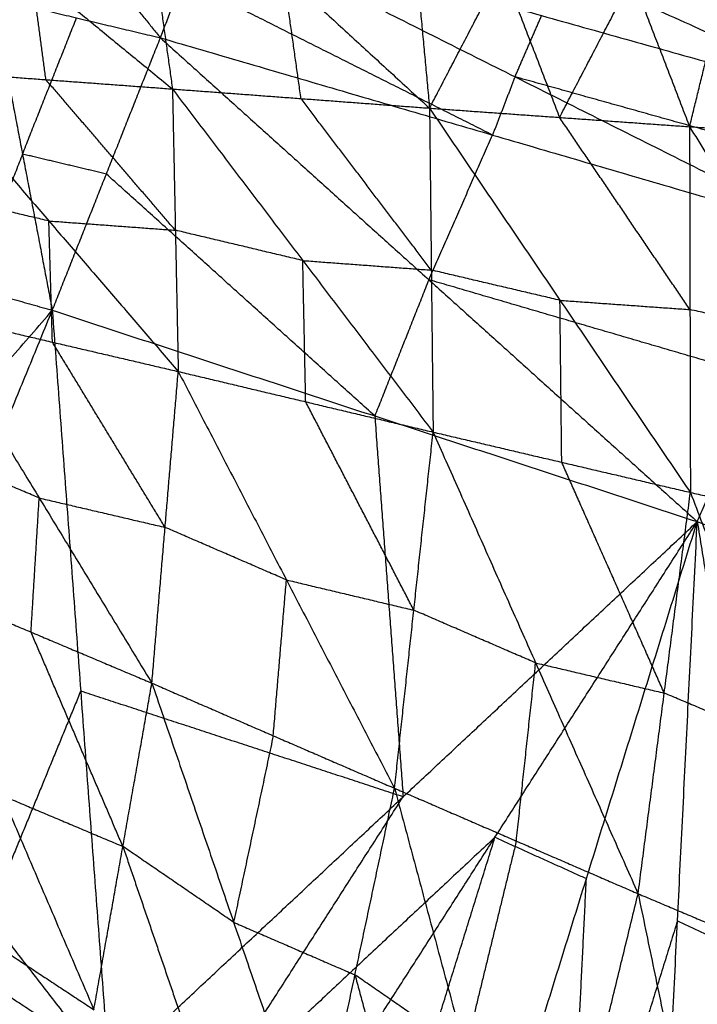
# Model space of a CAD drawing. Header units: millimetres. Extents: x -106 to 110, y -96 to 120.
# Tile 887 of 1020: x 41.65 to 44.64, y 104.63 to 108.97. Entities that reach past the tile are written whole.
import ezdxf

# ---------------------------------------------------------------- set-up
doc = ezdxf.new("R2010")
doc.units = ezdxf.units.MM
doc.header["$MEASUREMENT"] = 0
doc.layers.add('Default', color=7, linetype='Continuous', true_color=0x000000)

msp = doc.modelspace()

# ---------------------------------------------------------------- linework, layer by layer
at = {"layer": 'Default'}
for points in [[(43.3267, 110.0182, 11.475), (43.3937, 109.2993, 10.9875), (43.4607, 108.5803, 10.5)], [(42.637, 109.8427, 13.3904), (44.038, 109.2079, 13.4459), (45.439, 108.573, 13.5014)], [(43.4607, 108.5803, 10.5), (43.7814, 109.1957, 10.9082), (44.1022, 109.811, 11.3165)], [(44.1022, 109.811, 11.3165), (44.3552, 109.1547, 10.9086), (44.6082, 108.4984, 10.5007)], [(42.1718, 109.762, 11.2227), (42.2491, 109.2135, 10.8641), (42.3264, 108.6649, 10.5054)], [(42.1718, 109.762, 11.2227), (42.8162, 109.1712, 10.8614), (43.4607, 108.5803, 10.5)], [(41.0852, 109.6829, 11.1274), (41.7058, 109.1739, 10.8164), (42.3264, 108.6649, 10.5054)], [(41.7226, 109.5689, 13.6033), (41.9979, 109.2297, 13.6437), (42.2731, 108.8906, 13.6842)], [(44.6082, 108.4984, 10.5007), (44.7416, 109.0423, 10.8374), (44.8751, 109.5862, 11.174)], [(42.2731, 108.8906, 13.6842), (42.3722, 109.1473, 13.629), (42.4714, 109.404, 13.5738)], [(42.4714, 109.404, 13.5738), (43.8379, 108.7185, 13.6254), (45.2044, 108.0331, 13.677)], [(42.4714, 109.404, 13.5738), (43.9552, 108.9885, 13.5376), (45.439, 108.573, 13.5014)], [(41.768, 108.706, 10.5076), (41.7369, 108.9399, 10.662), (41.7058, 109.1739, 10.8164)], [(42.8935, 108.6226, 10.5027), (42.8549, 108.8969, 10.682), (42.8162, 109.1712, 10.8614)], [(43.7814, 109.1957, 10.9082), (43.9079, 108.8675, 10.7043), (44.0344, 108.5394, 10.5003)], [(45.5373, 108.8021, 13.3714), (44.7877, 109.005, 13.4086), (44.038, 109.2079, 13.4459)], [(43.7388, 108.4618, 13.6806), (43.0555, 108.8046, 13.6548), (42.3722, 109.1473, 13.629)], [(44.0344, 108.5394, 10.5003), (44.1948, 108.847, 10.7045), (44.3552, 109.1547, 10.9086)], [(41.5331, 109.0664, 13.6918), (41.6647, 108.3776, 13.6587), (41.7962, 107.6888, 13.6256)], [(41.5331, 109.0664, 13.6918), (41.9031, 108.9785, 13.688), (42.2731, 108.8906, 13.6842)], [(41.6647, 108.3776, 13.6587), (41.7839, 108.678, 13.6733), (41.9031, 108.9785, 13.688)], [(43.8379, 108.7185, 13.6254), (43.8965, 108.8535, 13.5815), (43.9552, 108.9885, 13.5376)], [(41.7962, 107.6888, 13.6256), (42.0347, 108.2897, 13.6549), (42.2731, 108.8906, 13.6842)], [(42.2731, 108.8906, 13.6842), (43.4575, 107.8236, 13.6905), (44.642, 106.7566, 13.6969)], [(42.2731, 108.8906, 13.6842), (43.7388, 108.4618, 13.6806), (45.2044, 108.0331, 13.677)], [(41.2097, 108.747, 10.5098), (41.768, 108.706, 10.5076), (42.3264, 108.6649, 10.5054)], [(41.2097, 108.747, 10.5098), (41.7809, 108.0829, 10.2612), (42.352, 107.4188, 10.0127)], [(42.3392, 108.0419, 10.259), (42.0536, 108.3739, 10.3833), (41.768, 108.706, 10.5076)], [(43.8379, 108.7185, 13.6254), (43.7883, 108.5902, 13.653), (43.7388, 108.4618, 13.6806)], [(45.3217, 108.303, 13.5892), (44.5798, 108.5108, 13.6073), (43.8379, 108.7185, 13.6254)], [(42.3264, 108.6649, 10.5054), (42.3392, 108.0419, 10.259), (42.352, 107.4188, 10.0127)], [(42.3264, 108.6649, 10.5054), (42.8935, 108.6226, 10.5027), (43.4607, 108.5803, 10.5)], [(42.3264, 108.6649, 10.5054), (42.9014, 107.9082, 10.2178), (43.4765, 107.1516, 9.9303)], [(43.4686, 107.866, 10.2151), (43.181, 108.2443, 10.3589), (42.8935, 108.6226, 10.5027)], [(43.4607, 108.5803, 10.5), (43.4686, 107.866, 10.2151), (43.4765, 107.1516, 9.9303)], [(43.4607, 108.5803, 10.5), (44.0344, 108.5394, 10.5003), (44.6082, 108.4984, 10.5007)], [(43.4607, 108.5803, 10.5), (44.0362, 107.7329, 10.1769), (44.6117, 106.8855, 9.8539)], [(44.6099, 107.692, 10.1773), (44.3222, 108.1157, 10.3388), (44.0344, 108.5394, 10.5003)], [(44.6082, 108.4984, 10.5007), (44.6099, 107.692, 10.1773), (44.6117, 106.8855, 9.8539)], [(44.6082, 108.4984, 10.5007), (45.1803, 107.5635, 10.1461), (45.7524, 106.6285, 9.7914)], [(44.6082, 108.4984, 10.5007), (45.1853, 108.4612, 10.5075), (45.7623, 108.4239, 10.5142)], [(43.4575, 107.8236, 13.6905), (43.5982, 108.1427, 13.6855), (43.7388, 108.4618, 13.6806)], [(41.6647, 108.3776, 13.6587), (41.5507, 108.084, 13.6372), (41.4368, 107.7905, 13.6158)], [(42.0347, 108.2897, 13.6549), (41.8497, 108.3336, 13.6568), (41.6647, 108.3776, 13.6587)], [(43.2191, 107.2227, 13.6612), (42.6269, 107.7562, 13.658), (42.0347, 108.2897, 13.6549)], [(41.7809, 108.0829, 10.2612), (41.5032, 108.1477, 10.2811), (41.2255, 108.2125, 10.301)], [(41.7966, 107.5484, 10.0524), (41.7888, 107.8156, 10.1568), (41.7809, 108.0829, 10.2612)], [(41.7809, 108.0829, 10.2612), (42.06, 108.0624, 10.2601), (42.3392, 108.0419, 10.259)], [(42.9014, 107.9082, 10.2178), (42.6203, 107.9751, 10.2384), (42.3392, 108.0419, 10.259)], [(44.642, 106.7566, 13.6969), (44.9232, 107.3948, 13.6869), (45.2044, 108.0331, 13.677)], [(41.0775, 107.8922, 13.606), (41.4368, 107.7905, 13.6158), (41.7962, 107.6888, 13.6256)], [(42.9143, 107.2852, 9.9715), (42.9079, 107.5967, 10.0946), (42.9014, 107.9082, 10.2178)], [(42.9014, 107.9082, 10.2178), (43.185, 107.8871, 10.2165), (43.4686, 107.866, 10.2151)], [(43.4575, 107.8236, 13.6905), (43.3383, 107.5231, 13.6759), (43.2191, 107.2227, 13.6612)], [(44.9232, 107.3948, 13.6869), (44.1904, 107.6092, 13.6887), (43.4575, 107.8236, 13.6905)], [(44.0362, 107.7329, 10.1769), (43.7524, 107.7994, 10.196), (43.4686, 107.866, 10.2151)], [(44.0441, 107.0185, 9.8921), (44.0401, 107.3757, 10.0345), (44.0362, 107.7329, 10.1769)], [(44.0362, 107.7329, 10.1769), (44.3231, 107.7124, 10.1771), (44.6099, 107.692, 10.1773)], [(40.3005, 105.959, 12.8404), (41.0483, 106.8239, 13.233), (41.7962, 107.6888, 13.6256)], [(40.9818, 105.7047, 12.853), (41.389, 106.6967, 13.2393), (41.7962, 107.6888, 13.6256)], [(41.2413, 107.6779, 10.0921), (41.7384, 106.8611, 9.9554), (42.2356, 106.0443, 9.8187)], [(41.2413, 107.6779, 10.0921), (41.7966, 107.5484, 10.0524), (42.352, 107.4188, 10.0127)], [(41.7962, 107.6888, 13.6256), (41.9213, 106.0092, 13.0249), (42.0465, 104.3295, 12.4242)], [(41.7962, 107.6888, 13.6256), (43.2191, 107.2227, 13.6612), (44.642, 106.7566, 13.6969)], [(45.1803, 107.5635, 10.1461), (44.8951, 107.6277, 10.1617), (44.6099, 107.692, 10.1773)], [(42.2938, 106.7315, 9.9157), (42.0452, 107.14, 9.984), (41.7966, 107.5484, 10.0524)], [(42.2356, 106.0443, 9.8187), (42.2938, 106.7315, 9.9157), (42.352, 107.4188, 10.0127)], [(42.352, 107.4188, 10.0127), (42.8292, 106.4997, 9.8537), (43.3064, 105.5806, 9.6947)], [(42.352, 107.4188, 10.0127), (42.9143, 107.2852, 9.9715), (43.4765, 107.1516, 9.9303)], [(43.3914, 106.3661, 9.8125), (43.1529, 106.8256, 9.892), (42.9143, 107.2852, 9.9715)], [(43.2191, 107.2227, 13.6612), (43.2816, 106.3829, 13.3609), (43.3442, 105.5431, 13.0606)], [(43.3064, 105.5806, 9.6947), (43.3914, 106.3661, 9.8125), (43.4765, 107.1516, 9.9303)], [(43.4765, 107.1516, 9.9303), (43.9288, 106.1336, 9.7533), (44.3811, 105.1156, 9.5763)], [(43.4765, 107.1516, 9.9303), (44.0441, 107.0185, 9.8921), (44.6117, 106.8855, 9.8539)], [(41.7384, 106.8611, 9.9554), (41.4717, 106.9737, 9.9855), (41.205, 107.0862, 10.0156)], [(44.4964, 106.0006, 9.7151), (44.2703, 106.5096, 9.8036), (44.0441, 107.0185, 9.8921)], [(44.3811, 105.1156, 9.5763), (44.4964, 106.0006, 9.7151), (44.6117, 106.8855, 9.8539)], [(44.6117, 106.8855, 9.8539), (45.0356, 105.7729, 9.6626), (45.4596, 104.6603, 9.4712)], [(44.6117, 106.8855, 9.8539), (45.1821, 106.757, 9.8227), (45.7524, 106.6285, 9.7914)], [(41.7022, 106.2694, 9.8789), (41.7203, 106.5652, 9.9171), (41.7384, 106.8611, 9.9554)], [(41.7384, 106.8611, 9.9554), (42.0161, 106.7963, 9.9355), (42.2938, 106.7315, 9.9157)], [(42.0465, 104.3295, 12.4242), (43.3442, 105.5431, 13.0606), (44.642, 106.7566, 13.6969)], [(42.8567, 103.9724, 12.4242), (43.7494, 105.3645, 13.0606), (44.642, 106.7566, 13.6969)], [(43.6638, 103.6082, 12.4242), (44.1529, 105.1824, 13.0606), (44.642, 106.7566, 13.6969)], [(44.4677, 103.2369, 12.4242), (44.5548, 104.9968, 13.0606), (44.642, 106.7566, 13.6969)], [(44.642, 106.7566, 13.6969), (44.9551, 104.8076, 13.0606), (45.2683, 102.8586, 12.4242)], [(44.642, 106.7566, 13.6969), (46.0444, 106.2183, 13.7291), (47.4469, 105.68, 13.7612)], [(42.8292, 106.4997, 9.8537), (42.5615, 106.6156, 9.8847), (42.2938, 106.7315, 9.9157)], [(41.1688, 106.4945, 9.9391), (41.5742, 105.5493, 9.9622), (41.9796, 104.6041, 9.9852)], [(41.1688, 106.4945, 9.9391), (41.7022, 106.2694, 9.8789), (42.2356, 106.0443, 9.8187)], [(42.771, 105.8124, 9.7567), (42.8001, 106.1561, 9.8052), (42.8292, 106.4997, 9.8537)], [(42.8292, 106.4997, 9.8537), (43.1103, 106.4329, 9.8331), (43.3914, 106.3661, 9.8125)], [(43.9288, 106.1336, 9.7533), (43.6601, 106.2498, 9.7829), (43.3914, 106.3661, 9.8125)], [(42.1076, 105.3242, 9.902), (41.9049, 105.7968, 9.8904), (41.7022, 106.2694, 9.8789)], [(43.8437, 105.3481, 9.6355), (43.8863, 105.7408, 9.6944), (43.9288, 106.1336, 9.7533)], [(43.9288, 106.1336, 9.7533), (44.2126, 106.0671, 9.7342), (44.4964, 106.0006, 9.7151)], [(41.9796, 104.6041, 9.9852), (42.1076, 105.3242, 9.902), (42.2356, 106.0443, 9.8187)], [(42.2356, 106.0443, 9.8187), (42.5963, 104.9896, 9.8434), (42.957, 103.9349, 9.8682)], [(42.2356, 106.0443, 9.8187), (42.771, 105.8124, 9.7567), (43.3064, 105.5806, 9.6947)], [(41.9213, 106.0092, 13.0249), (41.7177, 105.5131, 12.8318), (41.5141, 105.0171, 12.6386)], [(43.3442, 105.5431, 13.0606), (42.6328, 105.7761, 13.0427), (41.9213, 106.0092, 13.0249)], [(45.0356, 105.7729, 9.6626), (44.766, 105.8867, 9.6888), (44.4964, 106.0006, 9.7151)], [(42.771, 105.8124, 9.7567), (42.6837, 105.401, 9.8001), (42.5963, 104.9896, 9.8434)], [(40.9818, 105.7047, 12.853), (41.5141, 105.0171, 12.6386), (42.0465, 104.3295, 12.4242)], [(42.957, 103.9349, 9.8682), (43.1317, 104.7577, 9.7815), (43.3064, 105.5806, 9.6947)], [(43.3064, 105.5806, 9.6947), (43.6177, 104.4218, 9.7261), (43.9291, 103.2631, 9.7574)], [(43.3064, 105.5806, 9.6947), (43.8437, 105.3481, 9.6355), (44.3811, 105.1156, 9.5763)], [(41.5742, 105.5493, 9.9622), (41.8409, 105.4368, 9.9321), (42.1076, 105.3242, 9.902)], [(42.4516, 104.151, 12.4242), (42.8979, 104.847, 12.7424), (43.3442, 105.5431, 13.0606)], [(43.7494, 105.3645, 13.0606), (43.1005, 104.7578, 12.7424), (42.4516, 104.151, 12.4242)], [(43.2603, 103.7903, 12.4242), (43.5048, 104.5774, 12.7424), (43.7494, 105.3645, 13.0606)], [(43.8437, 105.3481, 9.6355), (43.7307, 104.885, 9.6808), (43.6177, 104.4218, 9.7261)], [(43.7494, 105.3645, 13.0606), (43.9511, 105.2735, 13.0606), (44.1529, 105.1824, 13.0606)], [(42.1076, 105.3242, 9.902), (42.2879, 104.7969, 9.9143), (42.4683, 104.2695, 9.9267)], [(42.5963, 104.9896, 9.8434), (42.352, 105.1569, 9.8727), (42.1076, 105.3242, 9.902)], [(40.9931, 105.2536, 10.1), (41.3705, 104.8186, 9.5688), (41.7478, 104.3837, 9.0376)], [(40.9931, 105.2536, 10.1), (41.4864, 104.9289, 10.0426), (41.9796, 104.6041, 9.9852)], [(44.0658, 103.4226, 12.4242), (44.1093, 104.3025, 12.7424), (44.1529, 105.1824, 13.0606)], [(40.5478, 105.0959, 9.0479), (41.1422, 104.4796, 8.6073), (41.7366, 103.8633, 8.1666)], [(40.5478, 105.0959, 9.0479), (41.1478, 104.7398, 9.0428), (41.7478, 104.3837, 9.0376)], [(43.9291, 103.2631, 9.7574), (44.1551, 104.1894, 9.6668), (44.3811, 105.1156, 9.5763)], [(44.3811, 105.1156, 9.5763), (44.6426, 103.8592, 9.6185), (44.9041, 102.6027, 9.6607)], [(44.3811, 105.1156, 9.5763), (44.9203, 104.888, 9.5238), (45.4596, 104.6603, 9.4712)], [(42.5963, 104.9896, 9.8434), (42.864, 104.8737, 9.8124), (43.1317, 104.7577, 9.7815)], [(44.5548, 104.9968, 13.0606), (44.3103, 104.2097, 12.7424), (44.0658, 103.4226, 12.4242)], [(44.5548, 104.9968, 13.0606), (44.755, 104.9022, 13.0606), (44.9551, 104.8076, 13.0606)], [(41.3705, 104.8186, 9.5688), (41.6171, 104.6563, 9.5401), (41.8637, 104.4939, 9.5114)], [(43.1317, 104.7577, 9.7815), (43.2874, 104.1784, 9.7971), (43.4431, 103.599, 9.8128)], [(43.6177, 104.4218, 9.7261), (43.3747, 104.5898, 9.7538), (43.1317, 104.7577, 9.7815)], [(41.7422, 104.1235, 8.6021), (41.445, 104.4316, 8.8224), (41.1478, 104.7398, 9.0428)], [(41.2331, 104.6795, 12.4242), (41.6398, 104.5045, 12.4242), (42.0465, 104.3295, 12.4242)], [(41.2331, 104.6795, 12.4242), (41.6398, 104.5045, 12.4242), (42.0465, 104.3295, 12.4242)]]:
    msp.add_open_spline(points, degree=2, dxfattribs=at)

doc.saveas('drawing.dxf')
